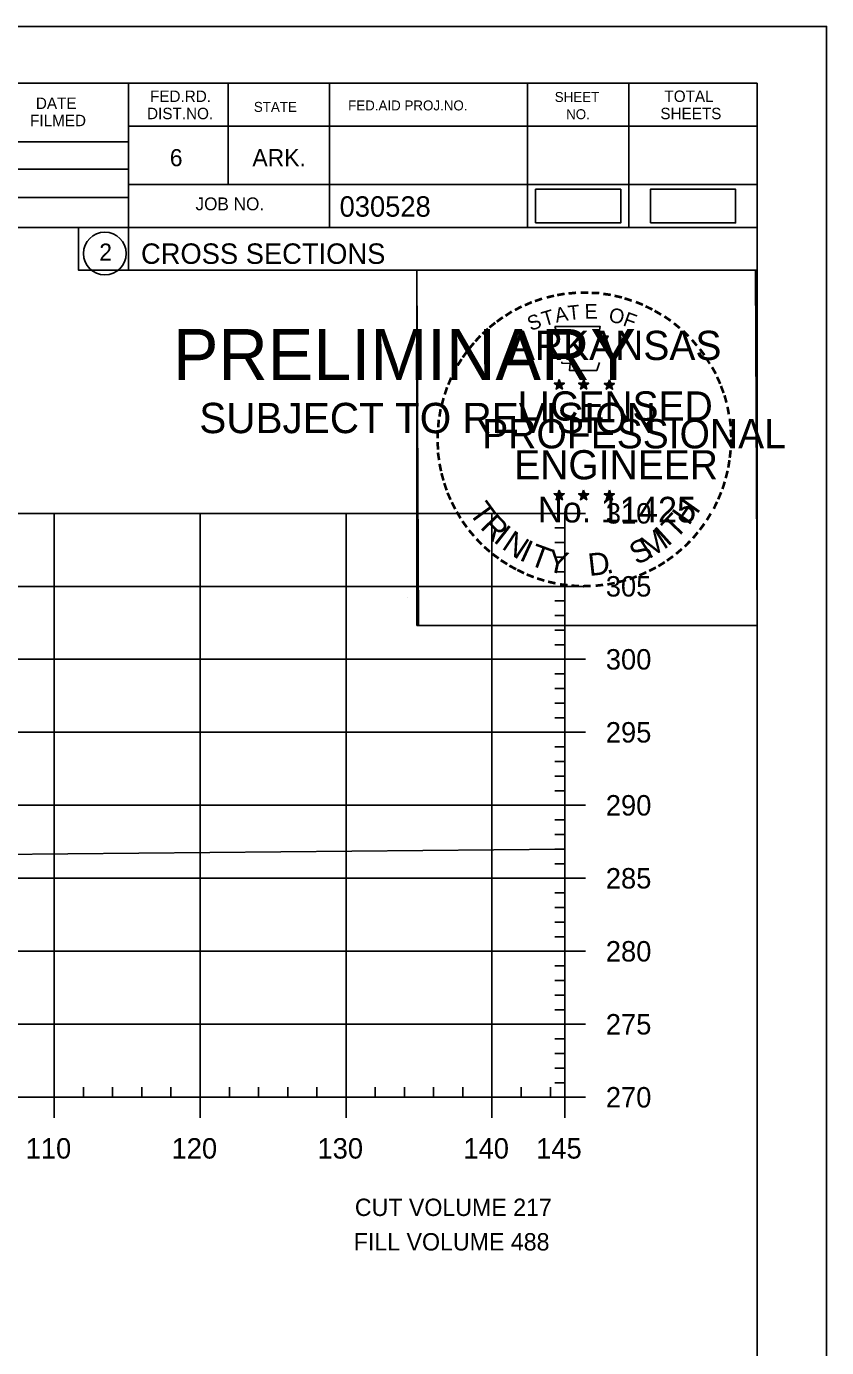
# Model space of a CAD drawing. Extents: x 1370843 to 1371177, y 380307 to 382654.
# Drawn here: x 1371121.8 to 1371176.6, y 381923.7 to 382014.2 of the extents above; entities that cross this region are included whole.
import ezdxf

# ---------------------------------------------------------------- set-up
doc = ezdxf.new("R2010")
doc.units = 0
for name, color, linetype in [('R_Axis', 7, 'Continuous'), ('R_Axis Annot', 7, 'Continuous'), ('R_Border', 7, 'Continuous'), ('R_Border Notes', 7, 'Continuous'), ('R_Border PE', 7, 'Continuous'), ('R_Border Prem', 7, 'Continuous'), ('R_Draft', 7, 'Continuous'), ('R_Exist Surface', 7, 'Continuous'), ('R_Grid', 7, 'Continuous'), ('R_No Plot', 7, 'Continuous')]:
    doc.layers.add(name, color=color, linetype=linetype)

msp = doc.modelspace()

# ---------------------------------------------------------------- linework, layer by layer
at = {"layer": 'R_Axis'}
for p, q in [((1371158.709, 381940.814), (1371158.709, 381980.814)), ((1371160.109, 381980.814), (1371158.709, 381980.814)), ((1371158.709, 381979.814), (1371158.009, 381979.814)), ((1371158.709, 381978.814), (1371158.009, 381978.814)), ((1371158.709, 381977.814), (1371158.009, 381977.814)), ((1371158.709, 381976.814), (1371158.009, 381976.814)), ((1371160.109, 381975.814), (1371158.709, 381975.814)), ((1371158.709, 381974.814), (1371158.009, 381974.814)), ((1371158.709, 381973.814), (1371158.009, 381973.814)), ((1371158.709, 381972.814), (1371158.009, 381972.814)), ((1371158.709, 381971.814), (1371158.009, 381971.814)), ((1371160.109, 381970.814), (1371158.709, 381970.814)), ((1371158.709, 381969.814), (1371158.009, 381969.814)), ((1371158.709, 381968.814), (1371158.009, 381968.814)), ((1371158.709, 381967.814), (1371158.009, 381967.814)), ((1371158.709, 381966.814), (1371158.009, 381966.814)), ((1371160.109, 381965.814), (1371158.709, 381965.814)), ((1371158.709, 381964.814), (1371158.009, 381964.814)), ((1371158.709, 381963.814), (1371158.009, 381963.814)), ((1371158.709, 381962.814), (1371158.009, 381962.814)), ((1371158.709, 381961.814), (1371158.009, 381961.814)), ((1371160.109, 381960.814), (1371158.709, 381960.814)), ((1371158.709, 381959.814), (1371158.009, 381959.814)), ((1371158.709, 381958.814), (1371158.009, 381958.814)), ((1371158.709, 381957.814), (1371158.009, 381957.814)), ((1371158.709, 381956.814), (1371158.009, 381956.814)), ((1371160.109, 381955.814), (1371158.709, 381955.814)), ((1371158.709, 381954.814), (1371158.009, 381954.814)), ((1371158.709, 381953.814), (1371158.009, 381953.814)), ((1371158.709, 381952.814), (1371158.009, 381952.814)), ((1371158.709, 381951.814), (1371158.009, 381951.814)), ((1371160.109, 381950.814), (1371158.709, 381950.814)), ((1371158.709, 381949.814), (1371158.009, 381949.814)), ((1371158.709, 381948.814), (1371158.009, 381948.814)), ((1371158.709, 381947.814), (1371158.009, 381947.814)), ((1371158.709, 381946.814), (1371158.009, 381946.814)), ((1371160.109, 381945.814), (1371158.709, 381945.814)), ((1371158.709, 381944.814), (1371158.009, 381944.814)), ((1371158.709, 381943.814), (1371158.009, 381943.814)), ((1371158.709, 381942.814), (1371158.009, 381942.814)), ((1371158.709, 381941.814), (1371158.009, 381941.814)), ((1370868.709, 381940.814), (1371158.709, 381940.814)), ((1371123.709, 381939.414), (1371123.709, 381940.814)), ((1371125.709, 381940.814), (1371125.709, 381941.514)), ((1371127.709, 381940.814), (1371127.709, 381941.514)), ((1371129.709, 381940.814), (1371129.709, 381941.514)), ((1371131.709, 381940.814), (1371131.709, 381941.514)), ((1371133.709, 381939.414), (1371133.709, 381940.814)), ((1371135.709, 381940.814), (1371135.709, 381941.514)), ((1371137.709, 381940.814), (1371137.709, 381941.514)), ((1371139.709, 381940.814), (1371139.709, 381941.514)), ((1371141.709, 381940.814), (1371141.709, 381941.514)), ((1371143.709, 381939.414), (1371143.709, 381940.814)), ((1371145.709, 381940.814), (1371145.709, 381941.514)), ((1371147.709, 381940.814), (1371147.709, 381941.514)), ((1371149.709, 381940.814), (1371149.709, 381941.514)), ((1371151.709, 381940.814), (1371151.709, 381941.514)), ((1371153.709, 381939.414), (1371153.709, 381940.814)), ((1371155.709, 381940.814), (1371155.709, 381941.514)), ((1371157.709, 381940.814), (1371157.709, 381941.514)), ((1371158.709, 381939.414), (1371158.709, 381940.814)), ((1371160.109, 381940.814), (1371158.709, 381940.814))]:
    msp.add_line(p, q, dxfattribs=at)
at = {"layer": 'R_Border'}
for p, q in [((1370855.709, 382010.274), (1371171.889, 382010.274)), ((1371128.789, 382010.274), (1371128.789, 381997.474)), ((1371135.629, 382010.274), (1371135.629, 382003.334)), ((1371142.569, 382010.274), (1371142.569, 382000.394)), ((1371156.149, 382010.274), (1371156.149, 382000.394)), ((1371163.089, 382010.274), (1371163.089, 382000.394)), ((1371171.889, 381804.814), (1371171.889, 382010.274)), ((1371171.889, 382007.334), (1371128.789, 382007.334)), ((1371171.889, 382007.354), (1371171.889, 382007.354)), ((1371089.629, 382006.254), (1371128.789, 382006.254)), ((1371089.629, 382004.394), (1371128.789, 382004.394)), ((1371171.889, 382003.334), (1371128.789, 382003.334)), ((1371131.749, 382003.334), (1371171.889, 382003.334)), ((1371089.629, 382002.454), (1371128.789, 382002.454)), ((1371171.889, 382000.394), (1371089.629, 382000.394)), ((1371128.789, 381997.474), (1371171.889, 381997.474))]:
    msp.add_line(p, q, dxfattribs=at)
msp.add_circle((1371127.176, 381998.61), 1.467, dxfattribs=at)
at = {"layer": 'R_Border PE'}
for p, q in [((1371157.974, 381989.729), (1371158.323, 381989.618)), ((1371157.974, 381989.729), (1371158.227, 381989.684)), ((1371157.974, 381989.729), (1371158.211, 381989.607)), ((1371158.107, 381989.321), (1371158.323, 381989.618)), ((1371158.323, 381989.983), (1371158.282, 381989.731)), ((1371158.323, 381989.618), (1371158.323, 381989.983)), ((1371158.323, 381989.983), (1371158.372, 381989.733)), ((1371158.67, 381989.729), (1371158.323, 381989.618)), ((1371158.536, 381989.321), (1371158.323, 381989.618)), ((1371158.67, 381989.729), (1371158.384, 381989.68)), ((1371158.536, 381989.321), (1371158.399, 381989.612)), ((1371158.67, 381989.729), (1371158.466, 381989.627)), ((1371159.644, 381989.729), (1371159.993, 381989.618)), ((1371159.644, 381989.729), (1371159.897, 381989.684)), ((1371159.644, 381989.729), (1371159.881, 381989.607)), ((1371159.777, 381989.321), (1371159.993, 381989.618)), ((1371159.993, 381989.983), (1371159.952, 381989.731)), ((1371159.993, 381989.618), (1371159.993, 381989.983)), ((1371159.993, 381989.983), (1371160.042, 381989.733)), ((1371160.34, 381989.729), (1371159.993, 381989.618)), ((1371160.206, 381989.321), (1371159.993, 381989.618)), ((1371160.34, 381989.729), (1371160.054, 381989.68)), ((1371160.206, 381989.321), (1371160.069, 381989.612)), ((1371160.34, 381989.729), (1371160.136, 381989.627)), ((1371161.408, 381989.717), (1371161.757, 381989.606)), ((1371161.408, 381989.717), (1371161.661, 381989.672)), ((1371161.408, 381989.717), (1371161.645, 381989.595)), ((1371161.541, 381989.309), (1371161.757, 381989.606)), ((1371161.757, 381989.971), (1371161.716, 381989.719)), ((1371161.757, 381989.606), (1371161.757, 381989.971)), ((1371161.757, 381989.971), (1371161.806, 381989.721)), ((1371162.104, 381989.717), (1371161.757, 381989.606)), ((1371161.97, 381989.309), (1371161.757, 381989.606)), ((1371162.104, 381989.717), (1371161.818, 381989.668)), ((1371161.97, 381989.309), (1371161.833, 381989.6)), ((1371162.104, 381989.717), (1371161.9, 381989.615)), ((1371158.107, 381989.321), (1371158.233, 381989.565)), ((1371158.107, 381989.321), (1371158.321, 381989.538)), ((1371158.536, 381989.321), (1371158.321, 381989.535)), ((1371159.777, 381989.321), (1371159.903, 381989.565)), ((1371159.777, 381989.321), (1371159.991, 381989.538)), ((1371160.206, 381989.321), (1371159.991, 381989.535)), ((1371161.541, 381989.309), (1371161.667, 381989.553)), ((1371161.541, 381989.309), (1371161.755, 381989.526)), ((1371161.97, 381989.309), (1371161.755, 381989.523)), ((1371158.319, 381982.41), (1371158.278, 381982.158)), ((1371158.319, 381982.045), (1371158.319, 381982.41)), ((1371158.319, 381982.41), (1371158.368, 381982.16)), ((1371159.988, 381982.41), (1371159.947, 381982.158)), ((1371159.988, 381982.045), (1371159.988, 381982.41)), ((1371159.988, 381982.41), (1371160.037, 381982.16)), ((1371161.755, 381982.4), (1371161.714, 381982.148)), ((1371161.755, 381982.035), (1371161.755, 381982.4)), ((1371161.755, 381982.4), (1371161.804, 381982.15)), ((1371157.97, 381982.156), (1371158.319, 381982.045)), ((1371157.97, 381982.156), (1371158.223, 381982.111)), ((1371157.97, 381982.156), (1371158.207, 381982.034)), ((1371158.103, 381981.748), (1371158.319, 381982.045)), ((1371158.103, 381981.748), (1371158.229, 381981.992)), ((1371158.103, 381981.748), (1371158.317, 381981.965)), ((1371158.532, 381981.748), (1371158.317, 381981.962)), ((1371158.666, 381982.156), (1371158.319, 381982.045)), ((1371158.532, 381981.748), (1371158.319, 381982.045)), ((1371158.666, 381982.156), (1371158.38, 381982.107)), ((1371158.532, 381981.748), (1371158.395, 381982.039)), ((1371158.666, 381982.156), (1371158.462, 381982.054)), ((1371159.639, 381982.156), (1371159.988, 381982.045)), ((1371159.639, 381982.156), (1371159.892, 381982.111)), ((1371159.639, 381982.156), (1371159.876, 381982.034)), ((1371159.772, 381981.748), (1371159.988, 381982.045)), ((1371159.772, 381981.748), (1371159.898, 381981.992)), ((1371159.772, 381981.748), (1371159.986, 381981.965)), ((1371160.201, 381981.748), (1371159.986, 381981.962)), ((1371160.335, 381982.156), (1371159.988, 381982.045)), ((1371160.201, 381981.748), (1371159.988, 381982.045)), ((1371160.335, 381982.156), (1371160.049, 381982.107)), ((1371160.201, 381981.748), (1371160.064, 381982.039)), ((1371160.335, 381982.156), (1371160.131, 381982.054)), ((1371161.406, 381982.146), (1371161.755, 381982.035)), ((1371161.406, 381982.146), (1371161.659, 381982.101)), ((1371161.406, 381982.146), (1371161.643, 381982.024)), ((1371161.539, 381981.738), (1371161.755, 381982.035)), ((1371161.539, 381981.738), (1371161.665, 381981.982)), ((1371161.539, 381981.738), (1371161.753, 381981.955)), ((1371161.968, 381981.738), (1371161.753, 381981.952)), ((1371162.102, 381982.146), (1371161.755, 381982.035)), ((1371161.968, 381981.738), (1371161.755, 381982.035)), ((1371162.102, 381982.146), (1371161.816, 381982.097)), ((1371161.968, 381981.738), (1371161.831, 381982.029)), ((1371162.102, 381982.146), (1371161.898, 381982.044))]:
    msp.add_line(p, q, dxfattribs=at)
for points in [[(1371158.015, 381993.607), (1371158.284, 381992.78)], [(1371161.526, 381992.685), (1371161.668, 381992.969), (1371160.983, 381992.945), (1371161.131, 381993.607), (1371158.015, 381993.607)], [(1371158.507, 381991.184), (1371158.507, 381991.097), (1371159.07, 381991.078), (1371159.016, 381990.605), (1371160.886, 381990.605), (1371161.087, 381991.141)], [(1371158.323, 381989.983), (1371158.536, 381989.321), (1371157.974, 381989.729), (1371158.67, 381989.729), (1371158.107, 381989.321), (1371158.323, 381989.983)], [(1371159.993, 381989.983), (1371160.206, 381989.321), (1371159.644, 381989.729), (1371160.34, 381989.729), (1371159.777, 381989.321), (1371159.993, 381989.983)], [(1371161.757, 381989.971), (1371161.97, 381989.309), (1371161.408, 381989.717), (1371162.104, 381989.717), (1371161.541, 381989.309), (1371161.757, 381989.971)], [(1371158.319, 381982.41), (1371158.532, 381981.748), (1371157.97, 381982.156), (1371158.666, 381982.156), (1371158.103, 381981.748), (1371158.319, 381982.41)], [(1371159.988, 381982.41), (1371160.201, 381981.748), (1371159.639, 381982.156), (1371160.335, 381982.156), (1371159.772, 381981.748), (1371159.988, 381982.41)], [(1371161.755, 381982.4), (1371161.968, 381981.738), (1371161.406, 381982.146), (1371162.102, 381982.146), (1371161.539, 381981.738), (1371161.755, 381982.4)]]:
    msp.add_lwpolyline(points, dxfattribs=at)
for centre, radius in [((1371158.322, 381989.617), 0.172), ((1371158.322, 381989.617), 0.145), ((1371158.322, 381989.617), 0.116), ((1371158.322, 381989.617), 0.0991), ((1371158.322, 381989.617), 0.0747), ((1371158.322, 381989.617), 0.0495), ((1371158.322, 381989.617), 0.0296), ((1371159.992, 381989.617), 0.172), ((1371159.992, 381989.617), 0.145), ((1371159.992, 381989.617), 0.116), ((1371159.992, 381989.617), 0.0991), ((1371159.992, 381989.617), 0.0747), ((1371159.992, 381989.617), 0.0495), ((1371159.992, 381989.617), 0.0296), ((1371161.756, 381989.605), 0.172), ((1371161.756, 381989.605), 0.145), ((1371161.756, 381989.605), 0.116), ((1371161.756, 381989.605), 0.0991), ((1371161.756, 381989.605), 0.0747), ((1371161.756, 381989.605), 0.0495), ((1371161.756, 381989.605), 0.0296), ((1371158.318, 381982.044), 0.172), ((1371158.318, 381982.044), 0.145), ((1371158.318, 381982.044), 0.116), ((1371158.318, 381982.044), 0.0991), ((1371158.318, 381982.044), 0.0747), ((1371158.318, 381982.044), 0.0495), ((1371158.318, 381982.044), 0.0296), ((1371159.987, 381982.044), 0.172), ((1371159.987, 381982.044), 0.145), ((1371159.987, 381982.044), 0.116), ((1371159.987, 381982.044), 0.0991), ((1371159.987, 381982.044), 0.0747), ((1371159.987, 381982.044), 0.0495), ((1371159.987, 381982.044), 0.0296), ((1371161.754, 381982.034), 0.172), ((1371161.754, 381982.034), 0.145), ((1371161.754, 381982.034), 0.116), ((1371161.754, 381982.034), 0.0991), ((1371161.754, 381982.034), 0.0747), ((1371161.754, 381982.034), 0.0495), ((1371161.754, 381982.034), 0.0296)]:
    msp.add_circle(centre, radius, dxfattribs=at)
at = {"layer": 'R_Draft'}
for points in [[(1371156.702, 382000.709), (1371162.536, 382000.709), (1371162.536, 382003.019), (1371156.702, 382003.019)], [(1371164.572, 382000.709), (1371170.406, 382000.709), (1371170.406, 382003.019), (1371164.572, 382003.019)]]:
    msp.add_lwpolyline(points, close=True, dxfattribs=at)
at = {"layer": 'R_Exist Surface'}
msp.add_line((1371069.832, 381956.991), (1371158.709, 381957.81), dxfattribs=at)
at = {"layer": 'R_Grid'}
for p, q in [((1370868.709, 381980.814), (1371158.709, 381980.814)), ((1371123.709, 381940.814), (1371123.709, 381980.814)), ((1371133.709, 381940.814), (1371133.709, 381980.814)), ((1371143.709, 381940.814), (1371143.709, 381980.814)), ((1371153.709, 381940.814), (1371153.709, 381980.814)), ((1371158.709, 381940.814), (1371158.709, 381980.814)), ((1370868.709, 381975.814), (1371158.709, 381975.814)), ((1370868.709, 381970.814), (1371158.709, 381970.814)), ((1370868.709, 381965.814), (1371158.709, 381965.814)), ((1370868.709, 381960.814), (1371158.709, 381960.814)), ((1370868.709, 381955.814), (1371158.709, 381955.814)), ((1370868.709, 381950.814), (1371158.709, 381950.814)), ((1370868.709, 381945.814), (1371158.709, 381945.814)), ((1370868.709, 381940.814), (1371158.709, 381940.814))]:
    msp.add_line(p, q, dxfattribs=at)
at = {"layer": 'R_No Plot'}
for p, q in [((1370843.308, 382014.169), (1371176.642, 382014.169)), ((1371147.923, 381975.019), (1371147.923, 381975.019))]:
    msp.add_line(p, q, dxfattribs=at)
for points in [[(1370843.302, 382014.169), (1371176.642, 382014.169), (1371176.642, 381800.831), (1370843.302, 381800.831)], [(1371089.629, 382010.274), (1371089.629, 382000.394), (1371125.361, 382000.394), (1371125.361, 381997.474), (1371148.561, 381997.474), (1371148.561, 381973.142), (1371171.889, 381973.142), (1371171.889, 381804.814), (1370855.709, 381804.814), (1370855.709, 382010.274)], [(1371148.561, 381997.474), (1371171.768, 381997.474), (1371171.889, 381973.142), (1371148.681, 381973.142)]]:
    msp.add_lwpolyline(points, close=True, dxfattribs=at)

# ---------------------------------------------------------------- texts
at = {"layer": 'R_Axis Annot'}
for s, p in [('310', (1371161.509, 381980.114)), ('305', (1371161.509, 381975.114)), ('300', (1371161.509, 381970.114)), ('295', (1371161.509, 381965.114)), ('290', (1371161.509, 381960.114)), ('285', (1371161.509, 381955.114)), ('280', (1371161.509, 381950.114)), ('275', (1371161.509, 381945.114)), ('270', (1371161.509, 381940.114)), ('110', (1371121.748, 381936.614)), ('120', (1371131.748, 381936.614)), ('130', (1371141.748, 381936.614)), ('140', (1371151.748, 381936.614)), ('145', (1371156.735, 381936.614))]:
    msp.add_text(s, height=1.4, dxfattribs=at).set_placement(p)
at = {"layer": 'R_Border'}
for s, height, p in [('FED.RD.', 0.7819, (1371130.269, 382008.994)), ('SHEET', 0.684, (1371158.009, 382008.994)), ('TOTAL', 0.7819, (1371165.529, 382008.994)), ('DATE', 0.7819, (1371122.449, 382008.514)), ('DIST.NO.', 0.7819, (1371130.069, 382007.814)), ('STATE', 0.684, (1371137.389, 382008.314)), ('FED.AID PROJ.NO.', 0.684, (1371143.849, 382008.414)), ('SHEETS', 0.7819, (1371165.249, 382007.814)), ('FILMED', 0.7819, (1371122.049, 382007.334)), ('NO.', 0.684, (1371158.789, 382007.814)), ('6', 1.172, (1371131.629, 382004.594)), ('ARK.', 1.1723, (1371137.289, 382004.594)), ('JOB NO.', 0.8792, (1371133.389, 382001.574)), ('030528', 1.4, (1371143.265, 382001.134)), ('2', 1.172, (1371126.793, 381998.123)), ('CROSS SECTIONS', 1.4, (1371129.653, 381997.904))]:
    msp.add_text(s, height=height, rotation=360, dxfattribs=at).set_placement(p)
at = {"layer": 'R_Border Notes'}
for s, p in [('CUT VOLUME 217', (1371144.31, 381932.683)), ('FILL VOLUME 488', (1371144.235, 381930.32))]:
    msp.add_text(s, height=1.18747, dxfattribs=at).set_placement(p)
at = {"layer": 'R_Border PE'}
for s, height, rotation, p in [('-', 1.6, 10.21935, (1371158.191, 381995.137)), ('-', 1.6, 5.89682, (1371158.92, 381995.247)), ('-', 1.6, 0.18623, (1371159.692, 381995.319)), ('-', 1.6, 357.74304, (1371160.415, 381995.306)), ('-', 1.6, 352.16172, (1371161.159, 381995.25)), ('-', 1.6, 28.79182, (1371155.496, 381994.148)), ('-', 1.6, 24.30721, (1371156.129, 381994.465)), ('-', 1.6, 19.17608, (1371156.763, 381994.734)), ('-', 1.6, 13.63015, (1371157.513, 381994.975)), ('T', 1, 6.02276, (1371158.959, 381994.033)), ('E', 1, 0.83234, (1371160.064, 381994.143)), ('-', 1.6, 347.20489, (1371161.878, 381995.136)), ('-', 1.6, 342.3362, (1371162.513, 381994.981)), ('-', 1.6, 337.85509, (1371163.248, 381994.758)), ('-', 1.6, 334.12109, (1371163.879, 381994.487)), ('-', 1.6, 36.23174, (1371154.321, 381993.383)), ('-', 1.6, 34.06357, (1371154.899, 381993.778)), ('S', 1, 21.59401, (1371156.37, 381993.285)), ('T', 1, 16.4036, (1371157.284, 381993.616)), ('A', 1, 11.21318, (1371158.11, 381993.867)), ('O', 1, 350.4515, (1371161.668, 381993.933)), ('F', 1, 340.07066, (1371162.622, 381993.705)), ('-', 1.6, 329.64089, (1371164.458, 381994.204)), ('-', 1.6, 325.86266, (1371165.101, 381993.843)), ('-', 1.6, 42.96224, (1371153.412, 381992.588)), ('-', 1.6, 38.95066, (1371153.845, 381993.005)), ('ARKANSAS', 2, 360, (1371154.868, 381991.319)), ('-', 1.6, 320.52971, (1371165.711, 381993.417)), ('-', 1.6, 315.57859, (1371166.31, 381992.929)), ('-', 1.6, 50.61417, (1371152.561, 381991.624)), ('-', 1.6, 48.42305, (1371152.964, 381992.11)), ('-', 1.6, 309.87973, (1371166.879, 381992.379)), ('-', 1.6, 58.07063, (1371151.823, 381990.53)), ('-', 1.6, 54.23247, (1371152.148, 381991.057)), ('-', 1.6, 306.65218, (1371167.404, 381991.777)), ('-', 1.4, 303.67529, (1371167.89, 381991.209)), ('-', 1.6, 62.87135, (1371151.51, 381989.916)), ('-', 1.6, 299.66835, (1371168.209, 381990.602)), ('-', 1.6, 67.77427, (1371151.251, 381989.305)), ('DWB', 0.01, 360, (1371158.31, 381989.613)), ('DWB', 0.01, 360, (1371159.98, 381989.613)), ('DWB', 0.01, 360, (1371161.744, 381989.602)), ('-', 1.6, 294.66279, (1371168.533, 381989.99)), ('-', 1.6, 75.46096, (1371150.835, 381987.961)), ('-', 1.6, 72.39447, (1371151.032, 381988.675)), ('LICENSED', 2, 360, (1371155.465, 381987.17)), ('-', 1.6, 290.57283, (1371168.79, 381989.413)), ('-', 1.6, 285.12326, (1371169.024, 381988.833)), ('-', 1.6, 81.20126, (1371150.703, 381987.248)), ('-', 1.6, 280.54934, (1371169.224, 381988.091)), ('-', 1.6, 85.18634, (1371150.627, 381986.557)), ('PROFESSIONAL', 2, 360, (1371153.042, 381985.266)), ('-', 1.6, 276.59616, (1371169.386, 381987.323)), ('-', 1.6, 89.06224, (1371150.602, 381985.856)), ('-', 1.6, 274.33011, (1371169.446, 381986.601)), ('-', 1.6, 94.19588, (1371150.637, 381985.131)), ('ENGINEER', 2, 360, (1371155.229, 381983.141)), ('-', 1.6, 263.5172, (1371169.461, 381985.303)), ('-', 1.6, 269.94067, (1371169.48, 381985.969)), ('-', 1.6, 98.94793, (1371150.709, 381984.464)), ('-', 1.6, 101.71495, (1371150.844, 381983.731)), ('-', 1.6, 260.99529, (1371169.39, 381984.649)), ('-', 1.6, 105.45785, (1371151.006, 381983.136)), ('-', 1.6, 255.7626, (1371169.28, 381983.971)), ('-', 1.6, 109.08742, (1371151.221, 381982.505)), ('-', 1.6, 252.86809, (1371169.099, 381983.251)), ('-', 1.6, 114.06432, (1371151.475, 381981.909)), ('-', 1.6, 115.72885, (1371151.78, 381981.291)), ('T', 1.54, 306.04056, (1371152.078, 381980.883)), ('No. 11425', 1.757, 360, (1371156.856, 381980.19)), ('DWB', 0.01, 360, (1371158.306, 381982.04)), ('DWB', 0.01, 360, (1371159.975, 381982.04)), ('DWB', 0.01, 360, (1371161.742, 381982.03)), ('H', 1.54, 54.60883, (1371167.199, 381979.919)), ('-', 1.6, 244.61971, (1371168.614, 381981.949)), ('-', 1.6, 247.88866, (1371168.876, 381982.578)), ('-', 1.6, 120.44712, (1371152.137, 381980.705)), ('R', 1.54, 314.00497, (1371152.841, 381979.836)), ('T', 1.54, 46.64442, (1371166.309, 381978.976)), ('-', 1.6, 239.07125, (1371168.22, 381981.197)), ('-', 1.6, 125.89344, (1371152.54, 381980.144)), ('-', 1.6, 130.71812, (1371153.002, 381979.592)), ('I', 1.54, 321.96938, (1371153.741, 381978.904)), ('M', 1.54, 32.65632, (1371164.463, 381977.651)), ('I', 1.54, 42.11359, (1371165.747, 381978.498)), ('-', 1.6, 233.84524, (1371167.818, 381980.544)), ('-', 1.6, 134.22381, (1371153.519, 381979.047)), ('N', 1.54, 326.50021, (1371154.309, 381978.432)), ('I', 1.54, 335.36034, (1371155.517, 381977.646)), ('T', 1.54, 339.89117, (1371156.178, 381977.319)), ('S', 1.54, 26.9312, (1371163.624, 381977.245)), ('-', 1.6, 225.76533, (1371166.909, 381979.414)), ('-', 1.6, 231.25377, (1371167.388, 381979.978)), ('-', 1.6, 138.93382, (1371154.044, 381978.583)), ('-', 1.6, 144.64634, (1371154.6, 381978.177)), ('Y', 1.54, 347.85558, (1371157.395, 381976.873)), ('D', 1.54, 6.39691, (1371160.38, 381976.515)), ('-', 1.6, 215.73633, (1371165.838, 381978.433)), ('-', 1.6, 221.08509, (1371166.387, 381978.905)), ('-', 1.6, 148.08978, (1371155.161, 381977.806)), ('-', 1.6, 151.57039, (1371155.74, 381977.481)), ('-', 1.6, 154.60019, (1371156.262, 381977.234)), ('.', 1.54, 13.76417, (1371161.572, 381976.642)), ('-', 1.6, 207.35684, (1371164.746, 381977.7)), ('-', 1.6, 212.24909, (1371165.304, 381978.046)), ('-', 1.6, 158.56121, (1371156.886, 381976.98)), ('-', 1.6, 162.79826, (1371157.573, 381976.767)), ('-', 1.6, 167.55551, (1371158.288, 381976.603)), ('-', 1.6, 173.11546, (1371159.06, 381976.493)), ('-', 1.6, 191.28576, (1371162.097, 381976.667)), ('-', 1.6, 195.47429, (1371162.826, 381976.866)), ('-', 1.6, 200.71842, (1371163.503, 381977.108)), ('-', 1.6, 204.25161, (1371164.122, 381977.381)), ('-', 1.6, 176.51827, (1371159.808, 381976.44)), ('-', 1.6, 181.59176, (1371160.552, 381976.459)), ('-', 1.6, 185.81666, (1371161.361, 381976.535))]:
    msp.add_text(s, height=height, rotation=rotation, dxfattribs=at).set_placement(p)
at = {"layer": 'R_Border Prem'}
for s, height, p in [('PRELIMINARY', 3.5, (1371131.84, 381989.937)), ('DWB', 0.01, (1371132.587, 381991.786)), ('SUBJECT TO REVISION', 2.07511, (1371133.649, 381986.308))]:
    msp.add_text(s, height=height, rotation=360, dxfattribs=at).set_placement(p)

doc.saveas('drawing.dxf')
